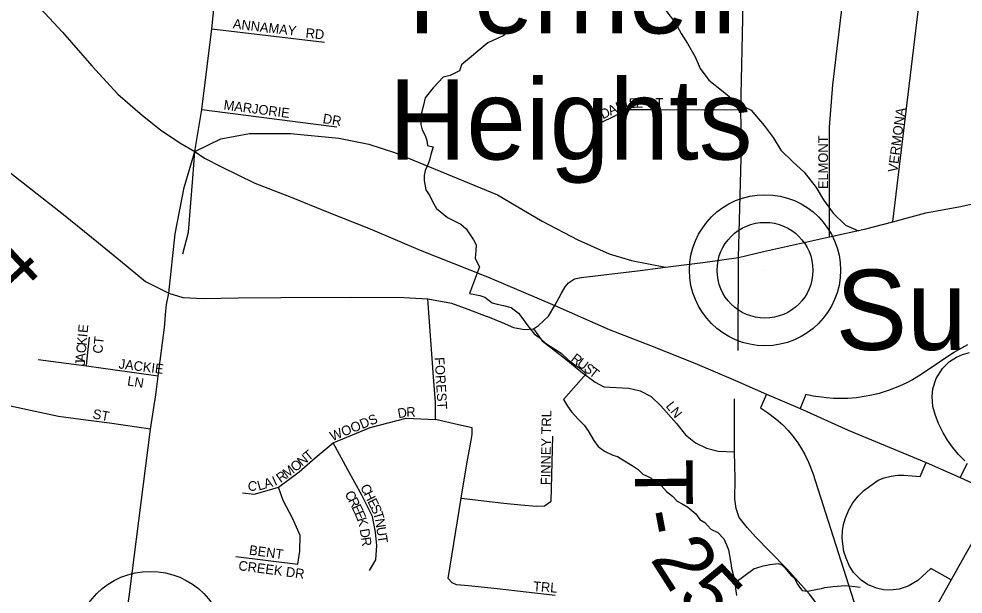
# Model space of a CAD drawing. Extents: x 1310247 to 1664935, y 235267 to 584339.
# Drawn here: x 1457175 to 1462084, y 405698 to 408689 of the extents above; entities that cross this region are included whole.
import ezdxf

# ---------------------------------------------------------------- set-up
doc = ezdxf.new("R2010")
doc.units = 0
for name, color, linetype in [('GM_P_County_Alignment', 7, 'Continuous'), ('GM_X_County_Road', 7, 'Continuous'), ('GM_X_Interchange_Ramps', 7, 'Continuous'), ('GM_X_Interstate_Route', 7, 'Continuous'), ('GM_X_Minor_River', 7, 'Continuous'), ('GM_X_State_Route', 7, 'Continuous'), ('GM_X_Township_Road', 7, 'Continuous'), ('GM_X_Township_Road_Text', 7, 'Continuous'), ('GM_X_Township_Subdivision', 7, 'Continuous'), ('GM_X_Township_Subdivision_Text', 7, 'Continuous'), ('GM_X_Unincorporated', 7, 'Continuous'), ('GM_X_Unincorporated_Location', 7, 'Continuous'), ('GM_X_Unincorporated_Text', 7, 'Continuous')]:
    doc.layers.add(name, color=color, linetype=linetype)

msp = doc.modelspace()

# ---------------------------------------------------------------- linework, layer by layer
at = {"layer": 'GM_P_County_Alignment'}
for points in [[(1458089.9, 407999.7), (1458224.8, 408065.7), (1458374.5, 408093.5), (1458586.9, 408093.5), (1458837.6, 408069.2), (1458994.3, 408037.8), (1459133.5, 407992.6), (1459662.8, 407773.2), (1459896.1, 407637.4), (1460080.6, 407539.9), (1460244.3, 407466.8), (1460359.2, 407432), (1460536.2, 407398)], [(1457953.8, 407263), (1457988, 407571.3), (1458033.3, 407811.5), (1458089.9, 407999.7)]]:
    msp.add_lwpolyline(points, dxfattribs=at)
at = {"layer": 'GM_X_County_Road'}
for points in [[(1456120.3, 409656.9), (1456121.2, 409653.8), (1456211.7, 409392.8), (1456264.3, 409237), (1456334.6, 409028.1), (1456420.2, 408817.7), (1456505.8, 408654.7), (1456554.4, 408564.1), (1456623.7, 408460.7), (1456690.5, 408359.8), (1456848.3, 408134.9), (1456991.5, 408001.6), (1457107.6, 407905), (1457406.9, 407671.3), (1457589, 407523.7), (1457703.4, 407430.2), (1457832.8, 407323.5), (1457953.8, 407263)], [(1460916.9, 407448.5), (1460932.2, 408029.2), (1460928.2, 408215.3), (1460936.2, 408528.1), (1460944.1, 408937.9), (1460948.4, 409068.4)], [(1460916.9, 407448.5), (1461045.8, 407478.7), (1461389.9, 407554.7), (1461578.4, 407596.4), (1461719.2, 407634.3), (1461890.2, 407680.4), (1462071.6, 407713.2), (1462242.2, 407751.5)], [(1459961.2, 407197.8), (1459996.2, 407263.2), (1460015.2, 407295.1), (1460032.2, 407316.5), (1460063.4, 407336.9), (1460098.8, 407343.2), (1460391.6, 407379.5), (1460536.2, 407398), (1460731.1, 407422.9), (1460916.9, 407448.5)], [(1457485.6, 403430.3), (1457524, 403752), (1457545.8, 404036.8), (1457558.5, 404120.9), (1457557.1, 404261.8), (1457647, 404987.5), (1457716.5, 405467.8), (1457750.1, 405697.2), (1457859.7, 406554.8), (1457886.4, 406734.8), (1457898.1, 406831), (1457931.5, 407084.3), (1457935.2, 407123.6), (1457937.8, 407152.2), (1457942.1, 407203.6), (1457953.8, 407263)], [(1457953.8, 407263), (1458027.5, 407239.2), (1458133.8, 407235.2), (1458314.1, 407238.5), (1458535.9, 407240.2), (1458900.5, 407242.4), (1459176.3, 407239.4), (1459301, 407232.9), (1459424, 407209.9), (1459509.3, 407180.2), (1459604, 407143.6), (1459610.5, 407141)], [(1459610.5, 407141), (1459688.1, 407109.7), (1459747, 407084.3), (1459804.2, 407073.3), (1459850.2, 407077.4), (1459876, 407093.6), (1459928.7, 407142.3), (1459961.2, 407197.8)]]:
    msp.add_lwpolyline(points, dxfattribs=at)
at = {"layer": 'GM_X_Interchange_Ramps'}
for points in [[(1462107.5, 406993.1), (1462061.2, 406968.5), (1462035.6, 406954.4), (1461887.2, 406853.9), (1461852, 406830.6), (1461820.8, 406812.1), (1461791.6, 406796.5), (1461753.6, 406778.7), (1461700.2, 406757.7), (1461648.1, 406741.4), (1461609.5, 406732), (1461569.8, 406724.5), (1461529.6, 406719), (1461484.4, 406715.5), (1461450.2, 406714.6), (1461411.1, 406715.4), (1461374.3, 406718.1), (1461347.7, 406721.1), (1461305.4, 406727.8), (1461267.3, 406735.6), (1461236.6, 406663.7)], [(1462092.7, 406390.6), (1462059.8, 406424.5), (1462028.7, 406462.1), (1462003, 406498.8), (1461981, 406535.7), (1461956.7, 406585.2), (1461938.5, 406632.5), (1461926.9, 406674.1), (1461922.6, 406725.5), (1461926.8, 406764.8), (1461943.9, 406818.1), (1461977.4, 406871.5), (1462013.9, 406906.9), (1462049.9, 406930.1), (1462082, 406943.9), (1462118.1, 406953.4)], [(1461061.7, 406737.9), (1461030.5, 406666.1), (1461066.5, 406642.1), (1461110.4, 406609.4), (1461146.5, 406577.3), (1461173.8, 406549.1), (1461199, 406519.5), (1461221.7, 406489), (1461243, 406455.9), (1461261, 406423.8), (1461280.1, 406383.4), (1461303.1, 406327), (1461528.9, 405620.4)], [(1462021.5, 405771.2), (1461916.3, 405831), (1461848.1, 405769), (1461799.4, 405739.5), (1461751.1, 405723.5), (1461705.5, 405718.3), (1461669.6, 405720.5), (1461633.3, 405728.5), (1461587.8, 405747.7), (1461553.8, 405770.5), (1461514.8, 405810.5), (1461491.7, 405847.3), (1461475.6, 405884), (1461464.9, 405919.4), (1461458.1, 405958.4), (1461456.2, 405991.1), (1461457.9, 406026), (1461463.1, 406059.6), (1461471.1, 406089.9), (1461489.4, 406135.3), (1461511.5, 406173.2), (1461538.3, 406207.3), (1461567.1, 406235.5), (1461599.2, 406259.8), (1461642.2, 406289.6), (1461674.2, 406301.7), (1461710.9, 406311), (1461745.6, 406315.8), (1461776.6, 406316.8), (1461818.7, 406313.5), (1461861.4, 406308.7), (1461891.5, 406381.4)], [(1462068.5, 406303.6), (1462106.4, 406378.7)]]:
    msp.add_lwpolyline(points, dxfattribs=at)
at = {"layer": 'GM_X_Interstate_Route'}
msp.add_lwpolyline([(1462242.2, 406160.3), (1462233.7, 406145.3), (1462095.7, 405901.5), (1462021.5, 405771.2), (1461683.2, 405166.5), (1461626.3, 405065.8), (1461457.8, 404762.4), (1461344.5, 404547.4), (1461256.8, 404377.8), (1461168.2, 404184), (1461091.7, 403991.9), (1461048.6, 403873.4)], dxfattribs=at)
at = {"layer": 'GM_X_Minor_River'}
for points in [[(1460534.2, 408739.5), (1460588.9, 408666.1), (1460618, 408613.4), (1460651, 408560.5), (1460691.7, 408491.5), (1460716.6, 408430.8), (1460761.5, 408369.6), (1460836.5, 408311.9), (1460911.5, 408248.2), (1460983, 408214.7), (1461049.6, 408135), (1461096.4, 408071.9), (1461137.2, 408006.8), (1461198.2, 407945.4), (1461257.3, 407892), (1461319.8, 407812.5), (1461358.7, 407747.5), (1461409.4, 407678.2), (1461472.4, 407616.8), (1461539.9, 407587.3)], [(1459788.7, 408692.3), (1459753.8, 408659.1), (1459725, 408629.7), (1459696.3, 408602.4), (1459665.9, 408589.1), (1459639.6, 408575.8), (1459613.3, 408564.4), (1459476.3, 408449.6), (1459465.4, 408417.8), (1459416.8, 408395), (1459380.6, 408385.9), (1459355.9, 408360.4), (1459329.1, 408331), (1459308.4, 408303.5), (1459287.7, 408277.9), (1459276.6, 408234), (1459267.7, 408200.1), (1459262.8, 408166.1), (1459264.2, 408140), (1459271.4, 408111.7), (1459286.7, 408083.2), (1459296, 408056.9), (1459299.4, 408030.7)], [(1459299.4, 408030.7), (1459329.2, 408023.9), (1459316.2, 407984.1), (1459309.4, 407954.1), (1459298.7, 407926.3), (1459288, 407900.5), (1459281.3, 407874.6), (1459282.7, 407848.5), (1459291.4, 407800.1), (1459310.6, 407769.4), (1459325.8, 407738.9), (1459346.9, 407702.2), (1459403.8, 407656.6), (1459445.2, 407635.4), (1459472.9, 407620.6), (1459500.3, 407597.8), (1459538.8, 407540.6), (1459552.2, 407514.2), (1459551.4, 407484.1), (1459546.3, 407442.1), (1459569.2, 407399.3), (1459517.6, 407260.1), (1459545.5, 407255.4), (1459571.4, 407250.7), (1459597.2, 407242), (1459636.4, 407212.9), (1459662.3, 407206.2), (1459694.1, 407199.3), (1459733.8, 407188.2), (1459773.1, 407159.1), (1459794.3, 407128.4), (1459815.6, 407099.8), (1459854.4, 407050.6), (1459879.9, 407031.8), (1459911.2, 407004.9), (1459936.7, 406986.2), (1459964.3, 406969.4), (1459993.8, 406950.5), (1460031, 406915.4), (1460058.4, 406894.6), (1460095.8, 406869.6), (1460125.1, 406842.7), (1460005.6, 406709.3), (1460026.7, 406674.7), (1460048, 406646), (1460083, 406606.9), (1460114.2, 406576), (1460135.5, 406547.3), (1460164.2, 406496.4), (1460187.4, 406465.7), (1460218.8, 406440.8), (1460262.3, 406419.6), (1460288.1, 406412.9), (1460315.7, 406396.1), (1460363, 406366.7), (1460394.4, 406345.8), (1460419.8, 406321.1), (1460461.3, 406301.9), (1460488.7, 406277.1), (1460516.3, 406260.3), (1460541.6, 406231.5), (1460572.9, 406206.6), (1460598.3, 406181.9), (1460623.9, 406167.1), (1460653.5, 406150.3), (1460694.6, 406115.1), (1460715.9, 406086.5), (1460741.5, 406069.7), (1460772.6, 406034.8), (1460808.2, 406017.8), (1460839.3, 405984.8), (1460854.6, 405954.3), (1460863.9, 405928), (1460869.1, 405897.7), (1460876.1, 405859.4), (1460879.4, 405833.2), (1460890.4, 405792.8), (1460897.6, 405762.5), (1460900.7, 405726.3), (1460905.8, 405690)], [(1460898.1, 405756.5), (1460998.1, 405831.2), (1461012.2, 405835), (1461044.5, 405844.5), (1461062.6, 405848.1), (1461078.8, 405851.9), (1461123, 405857.1), (1461141, 405850.8), (1461158.7, 405832.4), (1461190.2, 405793.7), (1461208, 405779.3), (1461223.6, 405748.9), (1461233.4, 405734.7), (1461247.1, 405716.4), (1461275.2, 405713.9), (1461309.4, 405719.3), (1461327.5, 405723), (1461347.6, 405726.7), (1461365.8, 405732.4), (1461408.1, 405737.7), (1461472.4, 405742.5), (1461488.4, 405740.3), (1461520.5, 405737.7), (1461548.5, 405733.2)]]:
    msp.add_lwpolyline(points, dxfattribs=at)
at = {"layer": 'GM_X_State_Route'}
msp.add_lwpolyline([(1457217.3, 408818.5), (1457401.1, 408619.7), (1457553.5, 408444.1), (1457688.8, 408297.1), (1457816.9, 408185.9), (1457910.4, 408111.5), (1458011.3, 408043.6), (1458089.9, 407999.7), (1458139.5, 407965), (1458228.1, 407920.3), (1458401.2, 407835), (1458590.7, 407761.9), (1458769.3, 407688.9), (1459001.9, 407596.9), (1459261.7, 407485.9), (1459610.8, 407347.9), (1459961.2, 407197.8), (1460244.5, 407074.4), (1460458.1, 406991.1), (1460689.4, 406899.2), (1460900.7, 406807.8), (1461061.7, 406737.9), (1461236.6, 406663.7), (1461487.1, 406549.6), (1461891.5, 406381.4), (1462068.5, 406303.6), (1462209.4, 406239.3)], dxfattribs=at)
at = {"layer": 'GM_X_Township_Road'}
for points in [[(1460915.5, 406964.2), (1460916.9, 407448.5)], [(1461446.1, 405457.1), (1461398.9, 405536.7), (1461345.3, 405619.6), (1461285.2, 405697.6), (1461168.2, 405829.9), (1461080.1, 405918.5), (1461005.3, 405996.1), (1460961.8, 406044), (1460919.3, 406096.8), (1460905.1, 406143.3), (1460897.4, 406192.3), (1460898.7, 406299.3), (1460896.1, 406437.3), (1460894.8, 406713.3)]]:
    msp.add_lwpolyline(points, dxfattribs=at)
at = {"layer": 'GM_X_Township_Subdivision'}
for points in [[(1461389.9, 407554.7), (1461390.2, 408125.5), (1461407.1, 408346), (1461497.5, 409102.5), (1461503.6, 409240.9), (1461470.1, 409294.2), (1461468.6, 409364.1), (1461491.4, 409857), (1461511.2, 410456.3)], [(1461719.2, 407634.3), (1461912.8, 409247), (1461928.2, 409414.6), (1461941.8, 409546.5), (1461946, 409598.9), (1461955.4, 409626.1), (1461975.3, 409643.8), (1462001.5, 409655.3), (1462097.8, 409650.1)], [(1458079.1, 407859.9), (1458089.9, 407999.7), (1458126, 408218.4), (1458177.5, 408637.1), (1458206.1, 408909.3), (1458222.1, 409082.1), (1458248.4, 409285.6), (1458257.7, 409376.5), (1458259.5, 409414.1), (1458260.3, 409428.2), (1458257.7, 409438.3)], [(1458177.5, 408637.1), (1458763.1, 408568.5)], [(1458126, 408218.4), (1458704.7, 408143.7), (1458827.9, 408127.2)], [(1460201.6, 408149.9), (1460340.2, 408217.3), (1460492.6, 408217.3), (1460928.2, 408215.3)], [(1458027.9, 407466.9), (1458056, 407579.4), (1458069.2, 407731.7), (1458079.1, 407859.9)], [(1459962.5, 405690.6), (1459660.8, 405725.8), (1459512, 405740.2), (1459450.4, 405745.7), (1459428.1, 405756.9), (1459406.2, 405778.1), (1459475.2, 406196.2), (1459503.9, 406375.2), (1459521.5, 406468.5), (1459530.9, 406528.1), (1459530.9, 406561.9), (1459460.6, 406578.1), (1459340.6, 406605.4), (1459340.4, 406694.3), (1459330.7, 406827.1), (1459301, 407232.9)], [(1459850.2, 407077.4), (1459896.2, 407015.1), (1460018, 406919.1), (1460096.5, 406855.5), (1460170.9, 406800), (1460216.9, 406775.7), (1460345.6, 406768.2), (1460405.6, 406754.8), (1460461.7, 406725.6), (1460513.2, 406676.9), (1460594.3, 406584.9), (1460641, 406525.3), (1460692.2, 406484.1), (1460749.4, 406457.1), (1460811.4, 406440.6), (1460896.1, 406437.3)], [(1457526.3, 406883.5), (1457528.3, 406904.9), (1457542.1, 407033.9)], [(1457898.1, 406831), (1457526.3, 406883.5), (1457274.4, 406915.2)], [(1457859.7, 406554.8), (1457646.5, 406586), (1457522.5, 406602.3), (1457381.1, 406622.1), (1457072, 406687.7), (1456534.2, 406642.4)], [(1458337.7, 406223.7), (1458397.2, 406218.2), (1458464.8, 406237.2), (1458524.4, 406253.4), (1458631.2, 406333.2), (1458715.1, 406406.3), (1458808.5, 406484.8), (1459000.6, 406563.3), (1459188.6, 406613.3), (1459340.6, 406605.4)], [(1458997.9, 405820.5), (1459030.3, 405876), (1459035.8, 405950.4), (1459029, 406019.4), (1459014.1, 406101.9), (1458958.7, 406212.8), (1458884.3, 406344.1), (1458808.5, 406484.8)], [(1459475.2, 406196.2), (1459696, 406170.9), (1459785.3, 406161.4), (1459866.5, 406154.7), (1459908.4, 406156), (1459942.2, 406181.7), (1459951.7, 406519.6)], [(1458302.5, 405893.5), (1458625.8, 405853), (1458635.3, 405920.6), (1458636.6, 406003.1), (1458598.8, 406089.7), (1458548.7, 406184.4), (1458524.4, 406253.4)]]:
    msp.add_lwpolyline(points, dxfattribs=at)
at = {"layer": 'GM_X_Unincorporated'}
for centre, radius in [((1461054.2, 407381.8), 392.8), ((1461054.2, 407381.8), 249), ((1457857.9, 405423.4), 392.8)]:
    msp.add_circle(centre, radius, dxfattribs=at)
at = {"layer": 'GM_X_Unincorporated_Location'}
msp.add_line((1461054.2, 407381.8), (1461054.2, 407381.8), dxfattribs=at)

# ---------------------------------------------------------------- texts
at = {"layer": 'GM_X_Township_Road_Text'}
for s, rotation, p in [('4', 43.1456, (1457146.4, 407232.5)), ('T', 270.5057, (1460377.2, 406399.5)), ('-', 280.8064, (1460384.9, 406116.7)), ('2', 302.5534, (1460453.6, 405881)), ('5', 312.8858, (1460589.1, 405678.6))]:
    msp.add_text(s, height=300, rotation=rotation, dxfattribs=at).set_placement(p)
at = {"layer": 'GM_X_Township_Subdivision_Text'}
for s, rotation, p in [('ANNA', 352.8736, (1458285.4, 408640.2)), ('MAY', 353.2096, (1458470.2, 408618.2)), ('RD', 353.9946, (1458663.6, 408591.8)), ('MARJORIE', 352.5695, (1458237.1, 408217.9)), ('N', 21.4748, (1460289.7, 408204.1)), ('I', 12.8849, (1460328.8, 408219.6)), ('E', 4.295, (1460348.3, 408224.2)), ('L', 0, (1460382.4, 408226.8)), ('CT', 0, (1460435.9, 408226.8)), ('D', 25.7697, (1460211.4, 408166.2)), ('A', 25.7697, (1460251, 408185.3)), ('VERMONA', 82.5664, (1461742.1, 407888.6)), ('DR', 350.5318, (1458752.2, 408147.5)), ('ELMONT', 90, (1461381.3, 407803.8)), ('E', 84.6936, (1457531.8, 407054)), ('K', 84.6809, (1457525.7, 406988.3)), ('I', 84.6591, (1457529.7, 407032.1)), ('CT', 83.6505, (1457608, 406946.1)), ('C', 84.722, (1457522, 406948.8)), ('A', 85.5359, (1457518.6, 406905.2)), ('FOREST', 273.3, (1459336.5, 406928.4)), ('R', 322.4551, (1460041.3, 406913.6)), ('U', 322.4394, (1460072.7, 406889.5)), ('J', 88.4696, (1457518.1, 406883.9)), ('JACKIE', 352.8744, (1457691.4, 406871.5)), ('S', 322.4699, (1460107.6, 406862.7)), ('T', 322.4581, (1460135.5, 406841.2)), ('LN', 351.0215, (1457735.6, 406783.1)), ('LN', 308.6563, (1460535.6, 406674.5)), ('ST', 349.3853, (1457555.6, 406611.8)), ('WOODS', 22.2037, (1458804.3, 406492.5)), ('D', 10.2638, (1459148.5, 406611.7)), ('R', 2.1373, (1459189.9, 406619.3)), ('FINNEY TRL', 89.2931, (1459938.2, 406263.9)), ('T', 39.6412, (1458680.8, 406387.6)), ('O', 38.7537, (1458612, 406331.2)), ('N', 39.8708, (1458647.1, 406359.4)), ('R', 35.5767, (1458535.2, 406274.6)), ('M', 36.9588, (1458568.5, 406298.4)), ('C', 354.8451, (1458362.8, 406237.5)), ('L', 15.7767, (1458422, 406235.8)), ('A', 15.885, (1458456, 406245.4)), ('I', 24.1641, (1458505.7, 406260.1)), ('C', 297.184, (1458867.3, 406220)), ('C', 296.4239, (1458948.3, 406254.8)), ('H', 296.434, (1458965.9, 406219.4)), ('R', 297.1297, (1458885.4, 406184.8)), ('E', 296.4184, (1458985.5, 406180)), ('E', 296.0153, (1458903.4, 406149.7)), ('S', 296.2962, (1459001.1, 406148.5)), ('E', 292.9224, (1458918.5, 406118.8)), ('K', 286.9693, (1458931.8, 406087.6)), ('T', 287.1128, (1459015.9, 406118.9)), ('N', 278.8226, (1459025.9, 406087.1)), ('D', 279.1317, (1458946.5, 406034.3)), ('U', 278.2908, (1459032.6, 406043.8)), ('R', 278.0408, (1458953.4, 405991.1)), ('T', 278.2808, (1459038.9, 406000.2)), ('BENT', 352.091, (1458369.2, 405903.5)), ('CREEK DR', 352.4616, (1458313.8, 405822.7)), ('TRL', 355.6039, (1459847, 405714.4))]:
    msp.add_text(s, height=50, rotation=rotation, dxfattribs=at).set_placement(p)
at = {"layer": 'GM_X_Unincorporated_Text'}
for s, p in [('Fernell', (1459199.5, 408613.2)), ('Heights', (1459098.3, 407957.6)), ('Summerside', (1461421.5, 406967.6))]:
    msp.add_text(s, height=417, rotation=0, dxfattribs=at).set_placement(p)

doc.saveas('drawing.dxf')
